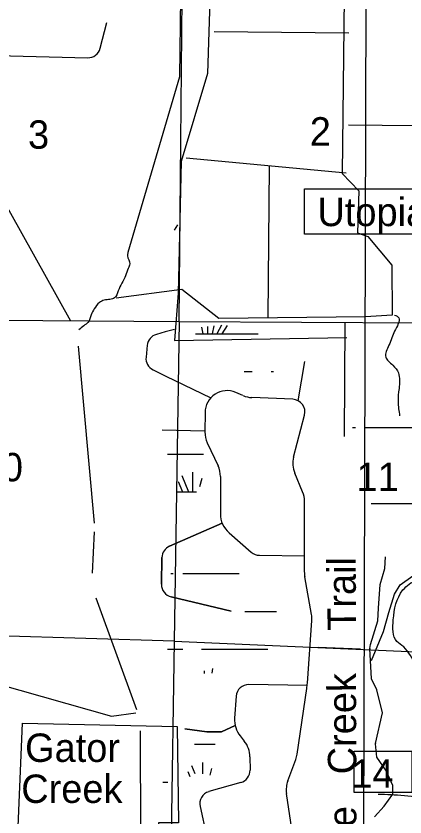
# Model space of a CAD drawing. Extents: x 408847 to 817539, y 923858 to 1151780.
# Drawn here: x 528896 to 535062, y 1064644 to 1077334 of the extents above; entities that cross this region are included whole.
import ezdxf

# ---------------------------------------------------------------- set-up
doc = ezdxf.new("R2010")
doc.units = 0
for name, color, linetype in [('County Seat Names', 7, 'Continuous'), ('Lakes and Ponds', 7, 'Continuous'), ('Level 11', 7, 'Continuous'), ('Level 12', 7, 'Continuous'), ('Level 39', 7, 'Continuous'), ('Level 43', 7, 'Continuous'), ('Local Roads Improved', 7, 'Continuous'), ('Local Roads Paved', 7, 'Continuous'), ('Masks for Road Features', 7, 'Continuous'), ('Narrow River Creek and Branch and Slough', 7, 'Continuous'), ('Quad Borders', 7, 'Continuous'), ('Section Lines', 7, 'Continuous'), ('Swamps', 7, 'Continuous')]:
    doc.layers.add(name, color=color, linetype=linetype)

msp = doc.modelspace()

# ---------------------------------------------------------------- linework, layer by layer
at = {"layer": 'County Seat Names'}
msp.add_line((533687, 1067336), (534355, 1067310), dxfattribs=at)
at = {"layer": 'Lakes and Ponds'}
msp.add_spline([(535577, 1068068), (535462, 1068261), (535244, 1068378), (535030, 1068240), (534876, 1067766), (534933, 1067426), (535041, 1067339), (535371, 1066857), (535689, 1067427), (536136, 1067358), (536222, 1067477), (536055, 1067715), (535714, 1067872), (535577, 1068068)], degree=3, dxfattribs=at)
at = {"layer": 'Level 12'}
for p, q in [((532035, 1077087), (534171, 1077065)), ((531591, 1075089), (534129, 1074851)), ((532910, 1074953), (532886, 1072560))]:
    msp.add_line(p, q, dxfattribs=at)
at = {"layer": 'Local Roads Improved'}
for p, q in [((534742, 1068580), (534755, 1068767)), ((534667, 1068329), (534742, 1068579)), ((534642, 1067953), (534667, 1068328)), ((534630, 1067753), (534642, 1067953)), ((534517, 1067378), (534629, 1067753)), ((534505, 1067315), (534517, 1067377)), ((534529, 1066833), (534505, 1067314)), ((534617, 1066657), (534530, 1066831)), ((534704, 1066295), (534617, 1066656)), ((534592, 1065806), (534704, 1066293)), ((534617, 1065594), (534592, 1065805)), ((534767, 1065368), (534618, 1065592)), ((534867, 1065143), (534767, 1065367)), ((534867, 1065006), (534867, 1065141)), ((534730, 1064817), (534867, 1065003)), ((534580, 1064646), (534730, 1064817))]:
    msp.add_line(p, q, dxfattribs=at)
msp.add_lwpolyline([(534529, 1067121), (534719, 1067581), (534805, 1067884), (534893, 1068176), (534988, 1068320), (535185, 1068462), (535795, 1068864), (536086, 1069061), (536290, 1069332), (536368, 1069520), (536566, 1069904), (536887, 1070538), (537497, 1071654), (540130, 1076628)], dxfattribs=at)
for centre, start, end in [((534738, 1068580), 343.3086, 356.1878), ((534671, 1068328), 163.3086, 176.1878), ((534646, 1067953), 176.1878, 176.4254), ((534626, 1067754), 343.3086, 356.4254), ((534521, 1067376), 163.3086, 168.6955), ((534509, 1067315), 168.6955, 182.9666), ((534533, 1066833), 182.9666, 206.5537), ((534613, 1066655), 13.5639, 26.5537), ((534701, 1066294), 347.0116, 13.5639), ((534596, 1065805), 167.0116, 186.7065), ((534621, 1065594), 186.7065, 213.6769), ((534764, 1065366), 23.9519, 33.6769), ((534863, 1065141), 0, 23.9519), ((534863, 1065006), 323.7597, 0), ((534727, 1064819), 318.8551, 323.7597), ((534583, 1064643), 138.8551, 168.9352)]:
    msp.add_arc(centre, 4, start, end, dxfattribs=at)
at = {"layer": 'Local Roads Paved'}
for p, q in [((530232, 1076822), (530337, 1077231)), ((528192, 1076722), (530033, 1076672)), ((531261, 1072328), (531122, 1072290)), ((531408, 1072368), (531261, 1072328)), ((530976, 1072117), (530957, 1071927)), ((533370, 1071237), (533476, 1071860)), ((531069, 1071728), (531269, 1071630)), ((531269, 1071630), (531982, 1071283)), ((532494, 1071321), (532381, 1071370)), ((533284, 1071261), (532636, 1071289)), ((531892, 1071051), (531890, 1070744)), ((533297, 1070347), (533469, 1071010)), ((531890, 1070754), (531213, 1070773)), ((531928, 1070570), (532099, 1070209)), ((532137, 1070037), (532135, 1069448)), ((533438, 1069797), (533315, 1070092)), ((533467, 1068520), (533469, 1069642)), ((532164, 1069300), (531330, 1068933)), ((531330, 1068933), (532164, 1069300)), ((532164, 1069300), (531330, 1068933)), ((532274, 1069145), (532626, 1068839)), ((531210, 1068754), (531201, 1068331)), ((531201, 1068331), (531210, 1068754)), ((531210, 1068754), (531201, 1068331)), ((532755, 1068790), (533467, 1068782)), ((534742, 1068580), (534755, 1068767)), ((534667, 1068329), (534742, 1068579)), ((533579, 1067853), (533473, 1068449)), ((534642, 1067953), (534667, 1068328)), ((531354, 1068132), (532306, 1067904)), ((532306, 1067904), (531354, 1068132)), ((531354, 1068132), (532306, 1067904)), ((534630, 1067753), (534642, 1067953)), ((533514, 1066764), (533585, 1067757)), ((534517, 1067378), (534629, 1067753)), ((534505, 1067315), (534517, 1067377)), ((534529, 1066833), (534505, 1067314)), ((533511, 1066728), (532588, 1066742)), ((533511, 1066728), (532588, 1066742)), ((534617, 1066657), (534530, 1066831)), ((533353, 1065638), (533504, 1066677)), ((534704, 1066295), (534617, 1066656)), ((532386, 1066556), (532361, 1066208)), ((532386, 1066556), (532361, 1066208)), ((534592, 1065806), (534704, 1066293)), ((532151, 1065991), (532369, 1066093)), ((532369, 1066093), (532151, 1065991)), ((531570, 1066038), (531921, 1065993)), ((531921, 1065993), (531570, 1066038)), ((531921, 1065993), (532151, 1065991)), ((532151, 1065991), (531921, 1065993)), ((532449, 1065928), (532515, 1065846)), ((532449, 1065928), (532515, 1065846)), ((534617, 1065594), (534592, 1065805)), ((532604, 1065597), (532606, 1065385)), ((532604, 1065597), (532606, 1065385)), ((534767, 1065368), (534618, 1065592)), ((533205, 1065216), (533332, 1065556)), ((534867, 1065143), (534767, 1065367)), ((532461, 1065191), (531954, 1065045)), ((532461, 1065191), (531954, 1065045)), ((534867, 1065006), (534867, 1065141)), ((533496, 1062898), (533184, 1065018)), ((534730, 1064817), (534867, 1065003)), ((531814, 1064809), (531961, 1064149)), ((531814, 1064809), (531961, 1064149)), ((534580, 1064646), (534730, 1064817))]:
    msp.add_line(p, q, dxfattribs=at)
for centre, radius, start, end in [((530038, 1076872), 200, 268.4389, 345.5702), ((531175, 1072097), 200, 105.2052, 174.4779), ((531156, 1071908), 200, 174.478, 244.0224), ((532242, 1071049), 350, 66.6451, 179.5641), ((532653, 1071688), 400, 246.6444, 267.5187), ((533276, 1071061), 200, 345.4319, 87.5187), ((532290, 1070741), 400, 179.5643, 205.3155), ((533684, 1070246), 400, 165.4318, 202.6467), ((531737, 1070038), 400, 359.8139, 25.3155), ((533069, 1069643), 400, 359.8925, 22.6467), ((532535, 1069447), 400, 179.814, 229.1064), ((531410, 1068750), 200, 113.7547, 178.7354), ((531410, 1068750), 200, 113.7547, 178.7354), ((531410, 1068750), 200, 113.7547, 178.7354), ((532757, 1068990), 200, 229.1064, 269.3562), ((533867, 1068519), 400, 179.8925, 190.1308), ((534738, 1068580), 4, 343.3086, 356.1878), ((531401, 1068327), 200, 178.7355, 256.5038), ((531401, 1068327), 200, 178.7355, 256.5038), ((531401, 1068327), 200, 178.7355, 256.5038), ((534671, 1068328), 4, 163.3086, 176.1878), ((534646, 1067953), 4, 176.1878, 176.4254), ((533186, 1067782), 400, 356.3827, 10.1308), ((534626, 1067754), 4, 343.3086, 356.4254), ((534521, 1067376), 4, 163.3086, 168.6955), ((534509, 1067315), 4, 168.6955, 182.9666), ((532585, 1066542), 200, 89.1615, 175.8723), ((532585, 1066542), 200, 89.1615, 175.8723), ((532317, 1066850), 1200, 351.6969, 355.9047), ((534533, 1066833), 4, 182.9666, 206.5537), ((534613, 1066655), 4, 13.5639, 26.5537), ((534701, 1066294), 4, 347.0116, 13.5639), ((532760, 1066179), 400, 175.8724, 218.9558), ((532760, 1066179), 400, 175.8724, 218.9558), ((532204, 1065594), 400, 0.4063, 38.9559), ((532204, 1065594), 400, 0.4063, 38.9559), ((534596, 1065805), 4, 167.0116, 186.7065), ((532957, 1065696), 400, 339.5196, 351.6969), ((534621, 1065594), 4, 186.7065, 213.6769), ((532406, 1065383), 200, 286.099, 0.4061), ((532406, 1065383), 200, 286.099, 0.4061), ((534764, 1065366), 4, 23.9519, 33.6769), ((533579, 1065076), 400, 159.5196, 188.387), ((534863, 1065141), 4, 0, 23.9519), ((532009, 1064852), 200, 106.0991, 192.5454), ((532009, 1064852), 200, 106.0991, 192.5454), ((534863, 1065006), 4, 323.7597, 0), ((534727, 1064819), 4, 318.8551, 323.7597), ((534583, 1064643), 4, 138.8551, 168.9352)]:
    msp.add_arc(centre, radius, start, end, dxfattribs=at)
at = {"layer": 'Masks for Road Features'}
for points in [[(533471, 1074594), (536642, 1074594), (536642, 1073876), (533471, 1073876)], [(529000, 1066131), (531453, 1066078), (531470, 1064553), (531155, 1064553), (531155, 1064080), (528913, 1064115)], [(534254, 1065689), (535168, 1065689), (535168, 1065034), (534254, 1065034)]]:
    msp.add_lwpolyline(points, close=True, dxfattribs=at)
at = {"layer": 'Narrow River Creek and Branch and Slough'}
for p, q in [((531681, 1092466), (531487, 1076368)), ((531487, 1076368), (530670, 1073585)), ((527977, 1075693), (529760, 1072503)), ((531523, 1073003), (530482, 1072863)), ((532113, 1072544), (531523, 1073003)), ((534435, 1072570), (532113, 1072544)), ((534107, 1072478), (534097, 1070671)), ((531410, 1072194), (534141, 1072241)), ((529883, 1072105), (530135, 1069300)), ((530137, 1069163), (530106, 1068505)), ((530164, 1068117), (530805, 1066345)), ((528158, 1066882), (530410, 1066240)), ((530410, 1066240), (530794, 1066293)), ((530864, 1066009), (530871, 1064261))]:
    msp.add_line(p, q, dxfattribs=at)
for points in [[(525832, 1083422), (533723, 1078275), (533679, 1077954), (534099, 1077637), (534068, 1074841), (534330, 1074566), (534307, 1073899), (534471, 1073841)], [(532024, 1079399), (531929, 1076425), (531513, 1075027), (531467, 1072943), (531410, 1072194)], [(534167, 1075611), (535234, 1075601), (535887, 1075465), (537074, 1074696)], [(534471, 1073841), (534851, 1073389), (534857, 1072594), (534435, 1072570)]]:
    msp.add_lwpolyline(points, dxfattribs=at)
for points in [[(530670, 1073585), (530664, 1073533), (530698, 1073407), (530676, 1073335), (530632, 1073219), (530574, 1073101), (530518, 1072981), (530460, 1072869), (530386, 1072843), (530293, 1072833), (530219, 1072793), (530137, 1072695), (530089, 1072598), (530037, 1072480), (529971, 1072426), (529891, 1072364)], [(534897, 1072596), (534966, 1072550), (534956, 1072460), (534896, 1072340), (534807, 1072117), (534756, 1071931), (534868, 1071801), (534957, 1071679), (534967, 1071431), (534952, 1071225), (534977, 1070998)], [(534532, 1062438), (534740, 1062434), (535189, 1062075), (535629, 1062115), (535967, 1062252), (536201, 1062275), (536660, 1062036), (537338, 1062313), (537641, 1062652), (537751, 1062729), (538958, 1062577), (539166, 1062592), (539388, 1062765), (539773, 1064122), (540095, 1064305), (540211, 1064357), (540883, 1065137), (541324, 1065335), (541649, 1065342), (542593, 1065319), (543448, 1065424), (543634, 1065445)], [(534518, 1062448), (534756, 1062778), (534627, 1063142), (534689, 1063253), (535482, 1063624), (535925, 1063930), (536027, 1064170), (535960, 1064398), (535981, 1064615), (535526, 1064904), (534635, 1065000)]]:
    msp.add_spline(points, degree=3, dxfattribs=at)
at = {"layer": 'Quad Borders'}
msp.add_line((534527, 1105790), (534390, 1060351), dxfattribs=at)
at = {"layer": 'Section Lines'}
for p, q in [((531483, 1072496), (531534, 1077904)), ((526133, 1072531), (531483, 1072496)), ((531483, 1072496), (531402, 1067431)), ((531483, 1072496), (536671, 1072468)), ((531402, 1067431), (525886, 1067599)), ((531402, 1067431), (531320, 1062252)), ((531402, 1067431), (536606, 1067198))]:
    msp.add_line(p, q, dxfattribs=at)
at = {"layer": 'Swamps'}
for p, q in [((534426, 1070812), (535926, 1070812)), ((531526, 1070056), (531629, 1069794)), ((531696, 1070105), (531696, 1069794)), ((531466, 1069960), (531537, 1069794)), ((531839, 1067301), (532889, 1067301))]:
    msp.add_line(p, q, dxfattribs=at)
for points in [[(531454, 1074026), (531404, 1073941)], [(532152, 1072435), (532079, 1072299)], [(531839, 1072402), (531860, 1072300)], [(531931, 1072414), (531931, 1072300)], [(532030, 1072425), (532005, 1072300)], [(532244, 1072430), (532158, 1072301)], [(531740, 1072300), (532737, 1072300)], [(532512, 1071700), (532640, 1071700)], [(532940, 1071700), (532976, 1071700)], [(534232, 1070812), (534276, 1070812)], [(531297, 1070394), (531866, 1070394)], [(531841, 1070008), (531807, 1069872)], [(531447, 1069794), (531758, 1069794)], [(534527, 1069612), (535184, 1069612)], [(531349, 1068501), (531389, 1068501)], [(531539, 1068501), (532435, 1068501)], [(532524, 1067901), (533023, 1067901)], [(531299, 1067301), (531539, 1067301)], [(532013, 1066995), (531998, 1066924)], [(531880, 1066959), (531880, 1066917)], [(531725, 1065796), (532051, 1065796)], [(531680, 1065459), (531731, 1065331)], [(531850, 1065507), (531850, 1065328)], [(531620, 1065362), (531653, 1065285)], [(531995, 1065410), (531969, 1065306)], [(531223, 1065196), (531301, 1065196)]]:
    msp.add_lwpolyline(points, dxfattribs=at)

# ---------------------------------------------------------------- texts
at = {"layer": 'Level 11'}
msp.add_text('Saddle   Creek    Trail', height=450, rotation=90.1472, dxfattribs=at).set_placement((534296, 1062944))
at = {"layer": 'Level 39'}
for s, p in [('Utopia', (533674, 1074005)), ('Gator', (529040, 1065516)), ('Creek', (528979, 1064866))]:
    msp.add_text(s, height=450, rotation=360, dxfattribs=at).set_placement(p)
at = {"layer": 'Level 43'}
for s, p in [('2', (533553, 1075281)), ('3', (529087, 1075231)), ('10', (528338, 1069962)), ('11', (534294, 1069807)), ('14', (534212, 1065107))]:
    msp.add_text(s, height=450, rotation=360, dxfattribs=at).set_placement(p)

doc.saveas('drawing.dxf')
